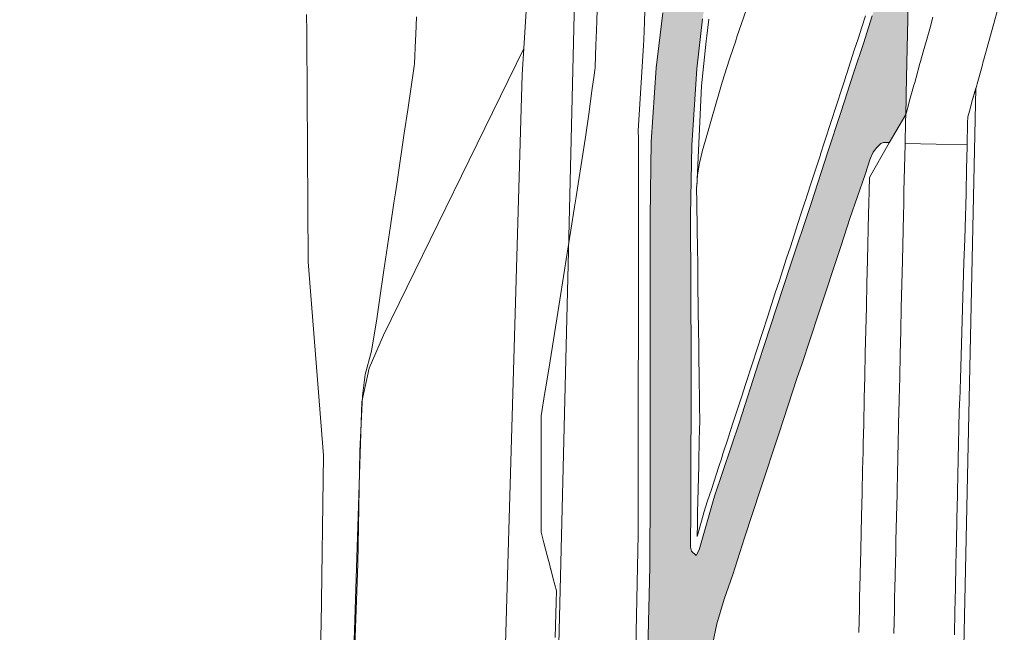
# Model space of a CAD drawing. Header units: metres. Extents: x 250001 to 257773, y 598992 to 609118.
# Tile 473 of 656: x 253793 to 253878, y 604075 to 604127. Entities that reach past the tile are written whole.
import ezdxf
from ezdxf.lldxf.tags import DXFTag

# ---------------------------------------------------------------- set-up
doc = ezdxf.new("R2010")
doc.units = ezdxf.units.M
for name, color, linetype, lineweight in [('B-WE-GR-GRAS-GV', 252, 'Continuous', 13), ('B-WE-GW-TALUD_KRUIN-G', 252, 'Continuous', 18), ('B-WE-KG-GRENS_PERCEEL-G', 150, 'KG-PERCEEL', 18), ('B-WE-OG-WATER-GV', 252, 'Continuous', 18), ('B-WE-OG-WATER_SLOOT-GV', 252, 'Continuous', 18), ('B-WE-VH-VERHARDING_GESLOTEN-GV', 252, 'Continuous', 18), ('N-WE-VH-VERHARDING_ASFALT-A', 252, 'Continuous', 18), ('X-XX-AL-REFERENTIE-G', 7, 'Continuous', 18)]:
    doc.layers.add(name, color=color, linetype=linetype, lineweight=lineweight)
doc.styles.get("Standard").update_dxf_attribs({"font": 'NLCS-ISO.ttf'})
tags = doc.linetypes.add('KG-PERCEEL', pattern='A,5.5,-2,["P",Standard,S=1.8,R=0,X=-0.5,Y=-0.9],-2,5.5,-2,[5,NLCS.SHX,S=0.75,R=0,X=0,Y=0],-2', length=19).pattern_tags.tags
tags[6] = DXFTag(74, 10)

# ---------------------------------------------------------------- blocks, each defined once
blk = doc.blocks.new('BS2021-132-Xref-KAD-20210617')
at = {"layer": 'B-WE-KG-GRENS_PERCEEL-G', "flags": 128}
for points in [[(253838.25, 604026.06), (253840.24, 604107.63), (253841.404, 604155.428)], [(253836.41, 604125.016), (253836.81, 604131.49), (253837.061, 604153.104)], [(253753.404, 604104.425), (253753.42, 604105.39), (253753.73, 604105.62), (253758.21, 604106.48), (253782.39, 604102.18), (253785.75, 604101.08), (253788.36, 604098.52), (253789.46, 604095.42), (253790.05, 604092.03), (253788.908, 604037.43), (253793.77, 604037.31), (253793.53, 604026.48), (253815.73, 604025.93), (253815.9, 604033.2), (253814.23, 604033.24), (253814.27, 604035.04), (253815.95, 604035), (253815.99, 604036.76), (253820.648, 604036.645), (253822.5, 604094.64), (253823.15, 604097.54), (253824.38, 604100.37), (253836.41, 604125.016)], [(253823.066, 603694.22), (253824.846, 603714.819), (253825.742, 603745.812), (253827.078, 603745.812), (253827.218, 603749.437), (253825.846, 603749.462), (253827.756, 603815.568), (253827.88, 603817.7), (253828.81, 603854.54), (253829.44, 603887.65), (253830.8, 603925.15), (253830.92, 603939.77), (253836.27, 604122.77), (253836.41, 604125.016)]]:
    blk.add_lwpolyline(points, dxfattribs=at)
blk = doc.blocks.new('BS2021-132-Xref-BGT-GRIJS-20210617-aangepast')
at = {"layer": 'B-WE-GR-GRAS-GV', "flags": 128}
for points in [[(253827.201, 604127.713), (253827.148, 604126.22), (253827.13, 604125.714), (253827.047, 604123.716), (253827.014, 604123.494), (253826.952, 604123.075), (253826.75, 604121.722), (253826.454, 604119.728), (253826.158, 604117.735), (253825.566, 604113.747), (253825.563, 604113.733), (253825.396, 604112.608), (253825.269, 604111.753), (253824.973, 604109.76), (253824.381, 604105.772), (253824.084, 604103.779), (253823.788, 604101.785), (253823.34, 604099), (253822.79, 604097.01), (253822.58, 604095.15), (253822.33, 604090.41), (253822.17, 604080.73), (253821.67, 604067.36)], [(253839.111, 604074.401), (253839.137, 604075.425), (253839.186, 604077.424), (253839.21, 604078.398), (253838.944, 604079.43), (253838.728, 604080.27), (253838.725, 604080.285), (253838.721, 604080.298), (253838.643, 604080.604), (253838.427, 604081.443), (253838.143, 604082.545), (253837.909, 604083.456), (253837.913, 604087.456), (253837.915, 604089.457), (253837.916, 604090.203), (253837.917, 604090.966), (253837.917, 604091.712), (253837.919, 604093.38), (253837.919, 604093.458), (253838.235, 604095.451), (253838.258, 604095.595), (253838.552, 604097.444), (253838.869, 604099.438), (253839.503, 604103.424), (253839.821, 604105.417), (253840.138, 604107.41), (253840.455, 604109.404), (253840.772, 604111.397), (253840.907, 604112.251), (253841.086, 604113.376), (253841.088, 604113.39), (253841.411, 604115.383), (253841.725, 604117.377), (253841.995, 604119.371), (253842.266, 604121.365), (253842.449, 604122.719), (253842.506, 604123.138), (253842.535, 604123.36), (253842.607, 604125.358), (253842.625, 604125.864), (253842.678, 604127.357), (253842.713, 604128.356)], [(253842.713, 604128.356), (253842.678, 604127.357), (253842.625, 604125.864), (253842.607, 604125.358), (253842.535, 604123.36), (253842.506, 604123.138), (253842.449, 604122.719), (253842.266, 604121.365), (253841.995, 604119.371), (253841.725, 604117.377), (253841.411, 604115.383), (253841.088, 604113.39), (253841.086, 604113.376), (253840.907, 604112.251), (253840.772, 604111.397), (253840.455, 604109.404), (253840.138, 604107.41), (253839.821, 604105.417), (253839.503, 604103.424), (253838.869, 604099.438), (253838.552, 604097.444), (253838.258, 604095.595), (253838.235, 604095.451), (253837.919, 604093.458), (253837.919, 604093.38), (253837.917, 604091.712), (253837.917, 604090.966), (253837.916, 604090.203), (253837.915, 604089.457), (253837.913, 604087.456), (253837.909, 604083.456), (253838.143, 604082.545), (253838.427, 604081.443), (253838.643, 604080.604), (253838.721, 604080.298), (253838.725, 604080.285), (253838.728, 604080.27), (253838.944, 604079.43), (253839.21, 604078.398), (253839.186, 604077.424), (253839.137, 604075.425), (253839.111, 604074.401)], [(253845.718, 604058.13), (253846.226, 604083.259), (253846.258, 604113.244), (253846.258, 604113.259), (253846.266, 604115.261), (253846.265, 604117.255), (253846.249, 604117.958), (253846.702, 604125.264), (253846.72, 604125.77), (253846.773, 604127.263), (253846.808, 604128.261)], [(253855.751, 604129.057), (253855.08, 604127.072), (253854.744, 604126.08), (253854.579, 604125.589), (253854.409, 604125.087), (253854.074, 604124.094), (253853.452, 604122.108), (253853.166, 604121.115), (253852.594, 604119.127), (253852.309, 604118.133), (253852.023, 604117.14), (253851.737, 604116.146), (253851.728, 604116.117), (253851.491, 604115.151), (253851.331, 604114.155), (253851.257, 604113.156), (253851.256, 604113.142), (253851.252, 604112.627), (253851.259, 604112.156), (253851.273, 604111.155), (253851.287, 604110.155), (253851.301, 604109.154), (253851.315, 604108.154), (253851.343, 604106.152), (253851.357, 604105.152), (253851.371, 604104.151), (253851.385, 604103.148), (253851.399, 604102.15), (253851.413, 604101.15), (253851.441, 604099.148), (253851.455, 604098.148), (253851.469, 604097.147), (253851.483, 604096.147), (253851.495, 604095.291), (253851.497, 604095.146), (253851.511, 604094.145), (253851.525, 604093.145), (253851.523, 604093.067), (253851.502, 604092.145), (253851.485, 604091.4), (253851.479, 604091.145), (253851.467, 604090.655), (253851.456, 604090.146), (253851.45, 604089.892), (253851.433, 604089.146), (253851.387, 604087.146), (253851.364, 604086.147), (253851.341, 604085.147), (253851.34, 604085.117), (253851.318, 604084.147), (253851.293, 604083.086), (253851.865, 604085.105), (253851.874, 604085.135), (253852.197, 604086.128), (253852.52, 604087.12), (253853.166, 604089.106), (253853.407, 604089.847), (253853.489, 604090.099), (253853.653, 604090.605), (253853.812, 604091.092), (253853.894, 604091.345), (253854.135, 604092.085), (253854.433, 604093), (253854.458, 604093.077), (253855.104, 604095.063), (253855.15, 604095.207), (253855.426, 604096.056), (253856.072, 604098.042), (253856.395, 604099.034), (253857.364, 604102.013), (253857.686, 604103.003), (253858.01, 604103.999), (253858.333, 604104.991), (253858.979, 604106.977), (253859.301, 604107.97), (253859.947, 604109.956), (253860.27, 604110.948), (253860.547, 604111.8), (253860.593, 604111.941), (253860.745, 604112.408), (253860.911, 604112.92), (253860.916, 604112.934), (253861.562, 604114.92), (253861.875, 604115.883), (253861.885, 604115.913), (253862.208, 604116.905), (253862.854, 604118.891), (253863.176, 604119.884), (253863.822, 604121.87), (253863.938, 604122.224), (253864.073, 604122.642), (253864.144, 604122.86), (253864.468, 604123.855), (253864.791, 604124.848), (253864.954, 604125.35), (253865.114, 604125.841), (253865.437, 604126.834), (253865.759, 604127.826)], [(253865.759, 604127.826), (253865.437, 604126.834), (253865.114, 604125.841), (253864.954, 604125.35), (253864.791, 604124.848), (253864.468, 604123.855), (253864.144, 604122.86), (253864.073, 604122.642), (253863.938, 604122.224), (253863.822, 604121.87), (253863.176, 604119.884), (253862.854, 604118.891), (253862.208, 604116.905), (253861.885, 604115.913), (253861.875, 604115.883), (253861.562, 604114.92), (253860.916, 604112.934), (253860.911, 604112.92), (253860.745, 604112.408), (253860.593, 604111.941), (253860.547, 604111.8), (253860.27, 604110.948), (253859.947, 604109.956), (253859.301, 604107.97), (253858.979, 604106.977), (253858.333, 604104.991), (253858.01, 604103.999), (253857.686, 604103.003), (253857.364, 604102.013), (253856.395, 604099.034), (253856.072, 604098.042), (253855.426, 604096.056), (253855.15, 604095.207), (253855.104, 604095.063), (253854.458, 604093.077), (253854.433, 604093), (253854.135, 604092.085), (253853.894, 604091.345), (253853.812, 604091.092), (253853.653, 604090.605), (253853.489, 604090.099), (253853.407, 604089.847), (253853.166, 604089.106), (253852.52, 604087.12), (253852.197, 604086.128), (253851.874, 604085.135), (253851.865, 604085.105), (253851.293, 604083.086), (253851.318, 604084.147), (253851.34, 604085.117), (253851.341, 604085.147), (253851.364, 604086.147), (253851.387, 604087.146), (253851.433, 604089.146), (253851.45, 604089.892), (253851.456, 604090.146), (253851.467, 604090.655), (253851.479, 604091.145), (253851.485, 604091.4), (253851.502, 604092.145), (253851.523, 604093.067), (253851.525, 604093.145), (253851.511, 604094.145), (253851.497, 604095.146), (253851.495, 604095.291), (253851.483, 604096.147), (253851.469, 604097.147), (253851.455, 604098.148), (253851.441, 604099.148), (253851.413, 604101.15), (253851.399, 604102.15), (253851.385, 604103.148), (253851.371, 604104.151), (253851.357, 604105.152), (253851.343, 604106.152), (253851.315, 604108.154), (253851.301, 604109.154), (253851.287, 604110.155), (253851.273, 604111.155), (253851.259, 604112.156), (253851.252, 604112.627), (253851.256, 604113.142), (253851.257, 604113.156), (253851.674, 604121.798), (253852.075, 604125.64), (253852.128, 604126.094), (253852.312, 604127.534)], [(253851.757, 604127.553), (253851.257, 604123.246), (253850.834, 604116.713), (253850.73, 604110.656), (253850.772, 604098.145), (253850.763, 604085.519), (253850.741, 604082.149), (253850.821, 604081.827), (253851.21, 604081.451), (253851.473, 604081.944), (253852.799, 604086.532), (253854.922, 604092.908), (253856.577, 604097.989), (253857.575, 604101.054), (253859.287, 604106.307), (253861.092, 604111.701), (253862.528, 604116.118), (253863.63, 604119.493), (253864.759, 604122.966), (253865.584, 604125.433), (253866.319, 604127.823)], [(253846.808, 604128.261), (253846.773, 604127.263), (253846.72, 604125.77), (253846.702, 604125.264), (253846.249, 604117.958), (253846.265, 604117.255), (253846.266, 604115.261), (253846.258, 604113.259), (253846.258, 604113.244), (253846.226, 604083.259), (253845.718, 604058.13)], [(253847.063, 604073.307), (253847.223, 604080.474), (253847.259, 604087.14), (253847.275, 604095.159), (253847.258, 604098.14), (253847.274, 604110.509), (253847.361, 604116.99), (253847.781, 604123.349), (253848.35, 604128.067)], [(253852.312, 604127.534), (253852.128, 604126.094), (253852.075, 604125.64), (253851.674, 604121.798), (253851.257, 604113.156), (253851.331, 604114.155), (253851.491, 604115.151), (253851.728, 604116.117), (253851.737, 604116.146), (253852.023, 604117.14), (253852.309, 604118.133), (253852.594, 604119.127), (253853.166, 604121.115), (253853.452, 604122.108), (253854.074, 604124.094), (253854.409, 604125.087), (253854.579, 604125.589), (253854.744, 604126.08), (253855.08, 604127.072), (253855.751, 604129.057)], [(253873.91, 604060.231), (253875.234, 604121.607), (253874.95, 604120.613), (253874.667, 604119.62), (253874.526, 604119.126), (253874.514, 604118.623), (253874.473, 604116.737), (253874.47, 604116.623), (253874.426, 604114.624), (253874.382, 604112.624), (253874.382, 604112.61), (253874.357, 604111.482), (253874.33, 604110.625), (253874.268, 604108.626), (253874.205, 604106.627), (253874.081, 604102.629), (253874.018, 604100.63), (253873.956, 604098.631), (253873.894, 604096.631), (253873.836, 604094.777), (253873.831, 604094.632), (253873.769, 604092.633), (253873.767, 604092.555), (253873.732, 604090.888), (253873.726, 604090.634), (253873.716, 604090.143), (253873.7, 604089.38), (253873.684, 604088.634), (253873.642, 604086.635), (253873.6, 604084.635), (253873.557, 604082.605), (253873.539, 604081.731), (253873.516, 604080.636), (253873.498, 604079.802), (253873.492, 604079.498), (253873.492, 604079.471), (253873.474, 604078.636), (253873.452, 604077.61), (253873.432, 604076.637), (253873.39, 604074.637)], [(253868.181, 604074.757), (253868.227, 604076.756), (253868.249, 604077.73), (253868.273, 604078.756), (253868.292, 604079.591), (253868.292, 604079.605), (253868.293, 604079.617), (253868.3, 604079.922), (253868.319, 604080.755), (253868.344, 604081.851), (253868.364, 604082.724), (253868.411, 604084.754), (253868.457, 604086.754), (253868.503, 604088.753), (253868.52, 604089.499), (253868.537, 604090.262), (253868.549, 604090.753), (253868.554, 604091.008), (253868.593, 604092.674), (253868.595, 604092.752), (253868.641, 604094.752), (253868.644, 604094.896), (253868.687, 604096.751), (253868.733, 604098.751), (253868.779, 604100.75), (253868.825, 604102.75), (253868.871, 604104.749), (253868.917, 604106.749), (253869.009, 604110.747), (253869.028, 604111.604), (253869.054, 604112.732), (253869.054, 604112.747), (253869.1, 604114.746), (253869.146, 604116.746), (253869.149, 604116.854), (253869.192, 604118.745), (253869.206, 604119.341), (253867.795, 604116.899), (253866.081, 604113.931), (253866.055, 604112.816), (253866.055, 604112.801), (253866.029, 604111.673), (253866.009, 604110.816), (253865.917, 604106.818), (253865.871, 604104.818), (253865.825, 604102.819), (253865.779, 604100.819), (253865.733, 604098.82), (253865.687, 604096.82), (253865.645, 604094.965), (253865.641, 604094.821), (253865.595, 604092.821), (253865.594, 604092.743), (253865.555, 604091.077), (253865.549, 604090.822), (253865.538, 604090.331), (253865.521, 604089.568), (253865.503, 604088.822), (253865.457, 604086.823), (253865.411, 604084.823), (253865.345, 604081.92), (253865.319, 604080.824), (253865.3, 604079.991), (253865.293, 604079.686), (253865.293, 604079.659), (253865.274, 604078.825), (253865.25, 604077.799), (253865.228, 604076.825), (253865.182, 604074.826)], [(253873.39, 604074.637), (253873.432, 604076.637), (253873.452, 604077.61), (253873.474, 604078.636), (253873.492, 604079.471), (253873.492, 604079.498), (253873.498, 604079.802), (253873.516, 604080.636), (253873.539, 604081.731), (253873.557, 604082.605), (253873.6, 604084.635), (253873.642, 604086.635), (253873.684, 604088.634), (253873.7, 604089.38), (253873.716, 604090.143), (253873.726, 604090.634), (253873.732, 604090.888), (253873.767, 604092.555), (253873.769, 604092.633), (253873.831, 604094.632), (253873.836, 604094.777), (253873.894, 604096.631), (253873.956, 604098.631), (253874.018, 604100.63), (253874.081, 604102.629), (253874.205, 604106.627), (253874.268, 604108.626), (253874.33, 604110.625), (253874.357, 604111.482), (253874.382, 604112.61), (253874.382, 604112.624), (253874.426, 604114.624), (253874.47, 604116.623), (253874.473, 604116.737), (253869.149, 604116.854), (253869.146, 604116.746), (253869.1, 604114.746), (253869.054, 604112.747), (253869.054, 604112.732), (253869.028, 604111.604), (253869.009, 604110.747), (253868.917, 604106.749), (253868.871, 604104.749), (253868.825, 604102.75), (253868.779, 604100.75), (253868.733, 604098.751), (253868.687, 604096.751), (253868.644, 604094.896), (253868.641, 604094.752), (253868.595, 604092.752), (253868.593, 604092.674), (253868.554, 604091.008), (253868.549, 604090.753), (253868.537, 604090.262), (253868.52, 604089.499), (253868.503, 604088.753), (253868.457, 604086.754), (253868.411, 604084.754), (253868.364, 604082.724), (253868.344, 604081.851), (253868.319, 604080.755), (253868.3, 604079.922), (253868.293, 604079.617), (253868.292, 604079.605), (253868.292, 604079.591), (253868.273, 604078.756), (253868.249, 604077.73), (253868.227, 604076.756), (253868.181, 604074.757)]]:
    blk.add_lwpolyline(points, dxfattribs=at)
at = {"layer": 'B-WE-GW-TALUD_KRUIN-G', "flags": 128}
for points in [[(253869.626, 604137.615), (253869.626, 604137.603), (253869.279, 604122.522), (253869.27, 604122.102), (253869.253, 604121.401), (253869.238, 604120.745), (253869.206, 604119.341)], [(253868.181, 604074.757), (253868.227, 604076.756), (253868.249, 604077.73), (253868.273, 604078.756), (253868.292, 604079.591), (253868.292, 604079.605), (253868.293, 604079.617), (253868.3, 604079.922), (253868.319, 604080.755), (253868.344, 604081.851), (253868.364, 604082.724), (253868.411, 604084.754), (253868.457, 604086.754), (253868.503, 604088.753), (253868.52, 604089.499), (253868.537, 604090.262), (253868.549, 604090.753), (253868.554, 604091.008), (253868.593, 604092.674), (253868.595, 604092.752), (253868.641, 604094.752), (253868.644, 604094.896), (253868.687, 604096.751), (253868.733, 604098.751), (253868.779, 604100.75), (253868.825, 604102.75), (253868.871, 604104.749), (253868.917, 604106.749), (253869.009, 604110.747), (253869.028, 604111.604), (253869.054, 604112.732), (253869.054, 604112.747), (253869.1, 604114.746), (253869.146, 604116.746), (253869.149, 604116.854), (253869.192, 604118.745), (253869.206, 604119.341), (253867.795, 604116.899), (253866.081, 604113.931), (253866.055, 604112.816), (253866.055, 604112.801), (253866.029, 604111.673), (253866.009, 604110.816), (253865.917, 604106.818), (253865.871, 604104.818), (253865.825, 604102.819), (253865.779, 604100.819), (253865.733, 604098.82), (253865.687, 604096.82), (253865.645, 604094.965), (253865.641, 604094.821), (253865.595, 604092.821), (253865.594, 604092.743), (253865.555, 604091.077), (253865.549, 604090.822), (253865.538, 604090.331), (253865.521, 604089.568), (253865.503, 604088.822), (253865.457, 604086.823), (253865.411, 604084.823), (253865.345, 604081.92), (253865.319, 604080.824), (253865.3, 604079.991), (253865.293, 604079.686), (253865.293, 604079.659), (253865.274, 604078.825), (253865.25, 604077.799), (253865.228, 604076.825), (253865.182, 604074.826)], [(253869.206, 604119.341), (253869.192, 604118.745), (253869.149, 604116.854)], [(253869.149, 604116.854), (253869.146, 604116.746), (253869.1, 604114.746), (253869.054, 604112.747), (253869.054, 604112.732), (253869.028, 604111.604), (253869.009, 604110.747), (253868.917, 604106.749), (253868.871, 604104.749), (253868.825, 604102.75), (253868.779, 604100.75), (253868.733, 604098.751), (253868.687, 604096.751), (253868.644, 604094.896), (253868.641, 604094.752), (253868.595, 604092.752), (253868.593, 604092.674), (253868.554, 604091.008), (253868.549, 604090.753), (253868.537, 604090.262), (253868.52, 604089.499), (253868.503, 604088.753), (253868.457, 604086.754), (253868.411, 604084.754), (253868.364, 604082.724), (253868.344, 604081.851), (253868.319, 604080.755), (253868.3, 604079.922), (253868.293, 604079.617), (253868.292, 604079.605), (253868.292, 604079.591), (253868.273, 604078.756), (253868.249, 604077.73), (253868.227, 604076.756), (253868.181, 604074.757)]]:
    blk.add_lwpolyline(points, dxfattribs=at)
at = {"layer": 'B-WE-OG-WATER-GV', "flags": 128}
blk.add_lwpolyline([(253792.666, 604065.809), (253794.488, 604063.984), (253795.559, 604062.428), (253796.683, 604060.175), (253797.539, 604057.493), (253798.233, 604054.275), (253798.659, 604050.145), (253798.508, 604047.576), (253811.408, 604047.195), (253811.4, 604048.07), (253811.65, 604051.49), (253812.41, 604055.47), (253813.47, 604058.6), (253814.65, 604061.18), (253816, 604063.25), (253817.56, 604064.99), (253818.708, 604065.807), (253819.013, 604075.481), (253819.228, 604090.035), (253817.907, 604106.685), (253817.799, 604125.929), (253817.793, 604126.435), (253817.775, 604127.93)], dxfattribs=at)
at = {"layer": 'B-WE-OG-WATER_SLOOT-GV', "flags": 128}
for points in [[(253817.775, 604127.93), (253817.793, 604126.435), (253817.799, 604125.929), (253817.907, 604106.685), (253819.228, 604090.035), (253819.013, 604075.481), (253818.708, 604065.807)], [(253821.67, 604067.36), (253822.17, 604080.73), (253822.33, 604090.41), (253822.58, 604095.15), (253822.79, 604097.01), (253823.34, 604099), (253823.788, 604101.785), (253824.084, 604103.779), (253824.381, 604105.772), (253824.973, 604109.76), (253825.269, 604111.753), (253825.396, 604112.608), (253825.563, 604113.733), (253825.566, 604113.747), (253826.158, 604117.735), (253826.454, 604119.728), (253826.75, 604121.722), (253826.952, 604123.075), (253827.014, 604123.494), (253827.047, 604123.716), (253827.13, 604125.714), (253827.148, 604126.22), (253827.201, 604127.713)]]:
    blk.add_lwpolyline(points, dxfattribs=at)
at = {"layer": 'B-WE-VH-VERHARDING_GESLOTEN-GV', "flags": 128}
for points in [[(253877.668, 604130.402), (253876.2, 604125.091), (253876.062, 604124.589), (253875.835, 604123.764), (253875.789, 604123.595), (253875.455, 604122.38), (253875.336, 604121.962), (253875.242, 604121.635), (253875.234, 604121.607), (253873.91, 604060.231), (253873.952, 604055.225), (253874.31, 604047.55), (253876.187, 604023.972), (253876.656, 604013.536)], [(253866.319, 604127.823), (253865.584, 604125.433), (253864.759, 604122.966), (253863.63, 604119.493), (253862.528, 604116.118), (253861.092, 604111.701), (253859.287, 604106.307), (253857.575, 604101.054), (253856.577, 604097.989), (253854.922, 604092.908), (253852.799, 604086.532), (253851.473, 604081.944), (253851.21, 604081.451), (253850.821, 604081.827), (253850.741, 604082.149), (253850.763, 604085.519), (253850.772, 604098.145), (253850.73, 604110.656), (253850.834, 604116.713), (253851.257, 604123.246), (253851.757, 604127.553)], [(253848.35, 604128.067), (253847.781, 604123.349), (253847.361, 604116.99), (253847.274, 604110.509), (253847.258, 604098.14), (253847.275, 604095.159), (253847.259, 604087.14), (253847.223, 604080.474), (253847.063, 604073.307)], [(253852.509, 604073.256), (253852.993, 604075.578), (253853.612, 604077.687), (253854.375, 604079.813), (253855.358, 604082.951), (253856.737, 604087.158), (253858.322, 604091.889), (253859.889, 604096.743), (253860.279, 604097.842), (253861.727, 604102.207), (253863.654, 604108.085), (253864.406, 604110.405), (253865.723, 604114.178), (253866.166, 604115.526), (253866.403, 604116.093), (253866.723, 604116.503), (253867.082, 604116.855), (253867.297, 604116.928), (253867.746, 604116.933), (253867.795, 604116.899), (253869.206, 604119.341), (253869.238, 604120.745), (253869.253, 604121.401), (253869.27, 604122.102), (253869.279, 604122.522), (253869.626, 604137.603)], [(253871.542, 604127.693), (253871.264, 604126.7), (253870.986, 604125.706), (253870.849, 604125.215), (253870.708, 604124.712), (253870.477, 604123.887), (253870.43, 604123.718), (253870.09, 604122.504), (253869.973, 604122.085), (253869.882, 604121.758), (253869.874, 604121.73), (253869.596, 604120.737), (253869.318, 604119.743), (253869.206, 604119.341), (253869.192, 604118.745), (253869.149, 604116.854), (253874.473, 604116.737), (253874.514, 604118.623), (253874.526, 604119.126), (253874.667, 604119.62), (253874.95, 604120.613), (253875.242, 604121.635), (253875.336, 604121.962), (253875.455, 604122.38), (253875.789, 604123.595), (253875.835, 604123.764), (253876.062, 604124.589), (253876.2, 604125.091), (253877.668, 604130.402)], [(253869.626, 604137.603), (253869.279, 604122.522), (253869.27, 604122.102), (253869.253, 604121.401), (253869.238, 604120.745), (253869.206, 604119.341), (253869.318, 604119.743), (253869.596, 604120.737), (253869.874, 604121.73), (253869.882, 604121.758), (253869.973, 604122.085), (253870.09, 604122.504), (253870.43, 604123.718), (253870.477, 604123.887), (253870.708, 604124.712), (253870.849, 604125.215), (253870.986, 604125.706), (253871.264, 604126.7), (253871.542, 604127.693)], [(253865.182, 604074.826), (253865.228, 604076.825), (253865.25, 604077.799), (253865.274, 604078.825), (253865.293, 604079.659), (253865.293, 604079.686), (253865.3, 604079.991), (253865.319, 604080.824), (253865.345, 604081.92), (253865.411, 604084.823), (253865.457, 604086.823), (253865.503, 604088.822), (253865.521, 604089.568), (253865.538, 604090.331), (253865.549, 604090.822), (253865.555, 604091.077), (253865.594, 604092.743), (253865.595, 604092.821), (253865.641, 604094.821), (253865.645, 604094.965), (253865.687, 604096.82), (253865.733, 604098.82), (253865.779, 604100.819), (253865.825, 604102.819), (253865.871, 604104.818), (253865.917, 604106.818), (253866.009, 604110.816), (253866.029, 604111.673), (253866.055, 604112.801), (253866.055, 604112.816), (253866.081, 604113.931), (253867.795, 604116.899), (253867.746, 604116.933), (253867.297, 604116.928), (253867.082, 604116.855), (253866.723, 604116.503), (253866.403, 604116.093), (253866.166, 604115.526), (253865.723, 604114.178), (253864.406, 604110.405), (253863.654, 604108.085), (253861.727, 604102.207), (253860.279, 604097.842), (253859.889, 604096.743), (253858.322, 604091.889), (253856.737, 604087.158), (253855.358, 604082.951), (253854.375, 604079.813), (253853.612, 604077.687), (253852.993, 604075.578), (253852.509, 604073.256)]]:
    blk.add_lwpolyline(points, dxfattribs=at)
blk = doc.blocks.new('BS2021-132-Xref-toegangsweg gearceerd-aangepast')
at = {"layer": 'N-WE-VH-VERHARDING_ASFALT-A'}
h = blk.add_hatch(color=256, dxfattribs=at)
h.dxf.hatch_style = 1
h.paths.add_polyline_path([(253856.737, 604087.158), (253858.322, 604091.889), (253859.889, 604096.743), (253860.279, 604097.842), (253861.727, 604102.207), (253863.654, 604108.085), (253864.406, 604110.405), (253865.723, 604114.178), (253866.166, 604115.526), (253866.403, 604116.093), (253866.723, 604116.503), (253867.082, 604116.855), (253867.297, 604116.928), (253867.746, 604116.933), (253867.795, 604116.899), (253869.206, 604119.341), (253869.238, 604120.745), (253869.253, 604121.401), (253869.27, 604122.102), (253869.279, 604122.522), (253869.626, 604137.603), (253869.626, 604137.615), (253867.127, 604137.673), (253866.816, 604137.68), (253866.694, 604133.015), (253866.728, 604130.286), (253866.696, 604129.317), (253866.674, 604128.987), (253866.535, 604128.437), (253866.319, 604127.823), (253865.584, 604125.433), (253864.759, 604122.966), (253863.63, 604119.493), (253862.528, 604116.118), (253861.092, 604111.701), (253859.287, 604106.307), (253857.575, 604101.054), (253856.577, 604097.989), (253854.922, 604092.908), (253852.799, 604086.532), (253851.473, 604081.944), (253851.21, 604081.451), (253850.821, 604081.827), (253850.741, 604082.149), (253850.763, 604085.519), (253850.772, 604098.145), (253850.73, 604110.656), (253850.834, 604116.713), (253851.257, 604123.246), (253851.757, 604127.553), (253852.474, 604131.801), (253853.392, 604136.301), (253854.481, 604141.184), (253855.424, 604145.773), (253855.786, 604148.119), (253856.195, 604151.838), (253856.578, 604156.884), (253856.821, 604161.968), (253857.022, 604169.206), (253853.524, 604169.308), (253853.517, 604169.308), (253853.346, 604162.293), (253853.117, 604156.976), (253852.719, 604152.399), (253852.195, 604148.222), (253851.939, 604146.48), (253851.043, 604141.88), (253849.967, 604137.046), (253849.042, 604132.432), (253848.35, 604128.067), (253847.781, 604123.349), (253847.361, 604116.99), (253847.274, 604110.509), (253847.258, 604098.14), (253847.275, 604095.159), (253847.259, 604087.14), (253847.223, 604080.474), (253847.063, 604073.307), (253846.912, 604065.234), (253846.744, 604059.134), (253846.709, 604057.16), (253846.594, 604051.53), (253846.514, 604047.34), (253846.526, 604042.254), (253846.522, 604041.105), (253846.541, 604039.478), (253846.531, 604037.854), (253850.035, 604037.859), (253850.035, 604037.902), (253850.038, 604038.587), (253850.008, 604042.303), (253850.026, 604047.314), (253850.106, 604051.517), (253850.24, 604057.045), (253850.307, 604057.581), (253850.406, 604058.06), (253850.687, 604058.538), (253851.195, 604059.251), (253851.821, 604060.029), (253851.768, 604061.209), (253851.865, 604065.08), (253851.926, 604067.331), (253852.105, 604070.492), (253852.421, 604072.614), (253852.509, 604073.256), (253852.993, 604075.578), (253853.612, 604077.687), (253854.375, 604079.813), (253855.358, 604082.951)])
at = {"layer": 'B-WE-VH-VERHARDING_GESLOTEN-GV', "flags": 128}
for points in [[(253866.319, 604127.823), (253865.584, 604125.433), (253864.759, 604122.966), (253863.63, 604119.493), (253862.528, 604116.118), (253861.092, 604111.701), (253859.287, 604106.307), (253857.575, 604101.054), (253856.577, 604097.989), (253854.922, 604092.908), (253852.799, 604086.532), (253851.473, 604081.944), (253851.21, 604081.451), (253850.821, 604081.827), (253850.741, 604082.149), (253850.763, 604085.519), (253850.772, 604098.145), (253850.73, 604110.656), (253850.834, 604116.713), (253851.257, 604123.246), (253851.757, 604127.553)], [(253848.35, 604128.067), (253847.781, 604123.349), (253847.361, 604116.99), (253847.274, 604110.509), (253847.258, 604098.14), (253847.275, 604095.159), (253847.259, 604087.14), (253847.223, 604080.474), (253847.063, 604073.307)], [(253852.509, 604073.256), (253852.993, 604075.578), (253853.612, 604077.687), (253854.375, 604079.813), (253855.358, 604082.951), (253856.737, 604087.158), (253858.322, 604091.889), (253859.889, 604096.743), (253860.279, 604097.842), (253861.727, 604102.207), (253863.654, 604108.085), (253864.406, 604110.405), (253865.723, 604114.178), (253866.166, 604115.526), (253866.403, 604116.093), (253866.723, 604116.503), (253867.082, 604116.855), (253867.297, 604116.928), (253867.746, 604116.933), (253867.795, 604116.899), (253869.206, 604119.341), (253869.238, 604120.745), (253869.253, 604121.401), (253869.27, 604122.102), (253869.279, 604122.522), (253869.626, 604137.603)]]:
    blk.add_lwpolyline(points, dxfattribs=at)

msp = doc.modelspace()

# ---------------------------------------------------------------- block references
at = {"layer": 'X-XX-AL-REFERENTIE-G'}
for name in ['BS2021-132-Xref-BGT-GRIJS-20210617-aangepast', 'BS2021-132-Xref-KAD-20210617', 'BS2021-132-Xref-toegangsweg gearceerd-aangepast']:
    msp.add_blockref(name, (0, 0), dxfattribs=at)

doc.saveas('drawing.dxf')
